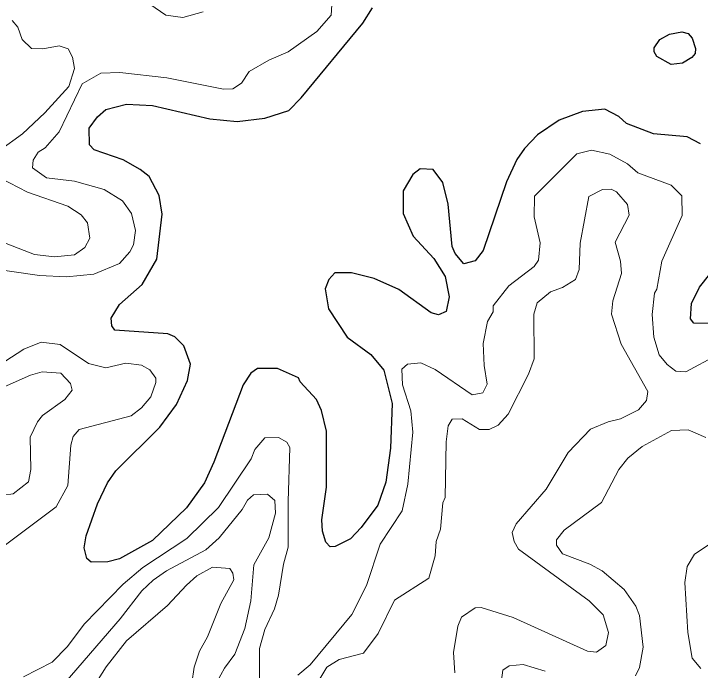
# Model space of a CAD drawing. Extents: x 763.2 to 816.8, y 7896.5 to 7952.7.
# Drawn here: x 785.2 to 787.556, y 7936.816 to 7939.07 of the extents above; entities that cross this region are included whole.
import ezdxf

# ---------------------------------------------------------------- set-up
doc = ezdxf.new("R2010")
doc.units = 0
doc.header["$LTSCALE"] = 0.064
doc.layers.add('1', color=7, linetype='Continuous', lineweight=25)
doc.layers.add('2', color=7, linetype='Continuous', lineweight=13)

msp = doc.modelspace()

# ---------------------------------------------------------------- linework, layer by layer
at = {"layer": '1'}
for points in [[(786.6402, 7938.5351), (786.5951, 7938.537), (786.5694, 7938.5176), (786.5368, 7938.4624), (786.5365, 7938.3843), (786.5711, 7938.3059), (786.642, 7938.2295), (786.6808, 7938.1676), (786.6942, 7938.0982), (786.6839, 7938.0479), (786.658, 7938.0365), (786.6325, 7938.0427), (786.5216, 7938.1232), (786.4371, 7938.1612), (786.3597, 7938.1805), (786.3028, 7938.1801), (786.2818, 7938.1576), (786.2688, 7938.1249), (786.2801, 7938.0568), (786.345, 7937.96), (786.4262, 7937.8997), (786.4708, 7937.8463), (786.4984, 7937.7313), (786.4936, 7937.5786), (786.4774, 7937.4617), (786.4496, 7937.3829), (786.3929, 7937.3059), (786.3555, 7937.2672), (786.3039, 7937.2412), (786.2863, 7937.2396), (786.2715, 7937.2554), (786.2604, 7937.2934), (786.2572, 7937.3328), (786.2734, 7937.4445), (786.2731, 7937.6368), (786.2567, 7937.7082), (786.2395, 7937.7451), (786.1833, 7937.8061), (786.1775, 7937.8194), (786.1058, 7937.8518), (786.0365, 7937.852), (786.0139, 7937.8355), (785.9872, 7937.7955), (785.8873, 7937.53), (785.8549, 7937.4593), (785.7935, 7937.3739), (785.6768, 7937.2617), (785.5635, 7937.198), (785.5234, 7937.1882), (785.4657, 7937.1867), (785.4518, 7937.1995), (785.4421, 7937.2367), (785.4487, 7937.2777), (785.4873, 7937.387), (785.5216, 7937.4593), (785.5509, 7937.501), (785.7015, 7937.65), (785.7589, 7937.7288), (785.7962, 7937.8109), (785.8064, 7937.8672), (785.7844, 7937.9296), (785.7527, 7937.9611), (785.7293, 7937.9706), (785.5472, 7937.9838), (785.5365, 7937.9989), (785.5342, 7938.0249), (785.5638, 7938.0721), (785.6411, 7938.1403), (785.6917, 7938.2277), (785.7097, 7938.3821), (785.6993, 7938.4453), (785.6651, 7938.5107), (785.6346, 7938.5354), (785.5757, 7938.5683), (785.4769, 7938.6024), (785.4607, 7938.6203), (785.4587, 7938.6768), (785.4875, 7938.7158), (785.5163, 7938.7415), (785.5873, 7938.7593), (785.677, 7938.7546), (785.8729, 7938.7089), (785.9671, 7938.7002), (786.0624, 7938.7115), (786.1439, 7938.7376), (786.1867, 7938.7815), (786.3983, 7939.0371), (786.4311, 7939.0904)], [(787.5569, 7938.623), (787.5107, 7938.6474), (787.3952, 7938.6574), (787.3029, 7938.6933), (787.2769, 7938.7169), (787.2292, 7938.7427), (787.1519, 7938.7348), (787.0723, 7938.705), (786.9978, 7938.6539), (786.9527, 7938.607), (786.9264, 7938.5693), (786.8915, 7938.493), (786.8108, 7938.2565), (786.7833, 7938.221), (786.7453, 7938.2108)], [(786.7453, 7938.2108), (786.7151, 7938.2467), (786.7043, 7938.2704), (786.691, 7938.4166), (786.6723, 7938.4903), (786.6402, 7938.5351)], [(787.5856, 7938.0068), (787.5337, 7938.0072), (787.5226, 7938.022), (787.5259, 7938.0756), (787.5539, 7938.1311), (787.6288, 7938.2262)]]:
    msp.add_lwpolyline(points, dxfattribs=at)
msp.add_lwpolyline([(787.4507, 7938.9993), (787.4929, 7939.0073), (787.5144, 7939.0022), (787.5289, 7938.9859), (787.5403, 7938.9507), (787.5388, 7938.9328), (787.5277, 7938.9193), (787.4954, 7938.9006), (787.4569, 7938.8959), (787.4071, 7938.9227), (787.3978, 7938.9385), (787.398, 7938.9531), (787.4176, 7938.9813)], close=True, dxfattribs=at)
at = {"layer": '2'}
for points in [[(785.8502, 7939.0768), (785.7804, 7939.0568), (785.7222, 7939.0651), (785.5544, 7939.1815)], [(784.9482, 7938.2201), (785.2893, 7938.1711), (785.382, 7938.1661), (785.4755, 7938.1761), (785.5638, 7938.2129), (785.5993, 7938.2527), (785.6116, 7938.2769), (785.6177, 7938.3254), (785.6048, 7938.3839), (785.574, 7938.428), (785.5102, 7938.467), (785.409, 7938.4945), (785.3132, 7938.506), (785.2648, 7938.5404), (785.2676, 7938.5674), (785.2839, 7938.5942), (785.3081, 7938.6092), (785.3568, 7938.6646), (785.4355, 7938.8297), (785.4992, 7938.8658), (785.5642, 7938.8677), (785.726, 7938.8494), (785.9204, 7938.8106), (785.9528, 7938.8121), (785.9819, 7938.831), (786.0088, 7938.8721), (786.0753, 7938.91), (786.1426, 7938.9388), (786.2406, 7939.0091), (786.2891, 7939.0655), (786.2914, 7939.1003)], [(785.15, 7938.6001), (785.2303, 7938.6578), (785.3067, 7938.7293), (785.3892, 7938.8201), (785.4089, 7938.8824), (785.4023, 7938.9204), (785.3874, 7938.9492), (785.3558, 7938.9596), (785.2997, 7938.9491), (785.261, 7938.9503), (785.2292, 7938.9816), (785.2142, 7939.0234), (785.1949, 7939.0472)], [(787.6133, 7937.8974), (787.5068, 7937.8409), (787.4724, 7937.8429), (787.4427, 7937.8661), (787.4147, 7937.8989), (787.3972, 7937.9596), (787.3911, 7938.0376), (787.3986, 7938.1102), (787.4073, 7938.1242), (787.4242, 7938.2209), (787.4943, 7938.3774), (787.4925, 7938.4452), (787.456, 7938.4815), (787.3424, 7938.524), (787.3066, 7938.5542), (787.2464, 7938.5883), (787.1828, 7938.6016), (787.1321, 7938.5885), (786.9869, 7938.4435), (786.9868, 7938.3721), (787.0064, 7938.2834), (787.0016, 7938.2243), (786.9864, 7938.2022), (786.8992, 7938.136), (786.8458, 7938.0669), (786.845, 7938.0466), (786.8258, 7938.0129), (786.8111, 7937.9377), (786.8142, 7937.8628), (786.8255, 7937.7978), (786.8102, 7937.7679), (786.7734, 7937.762), (786.6465, 7937.8488), (786.5971, 7937.8713), (786.5512, 7937.8672), (786.5318, 7937.8499), (786.5339, 7937.7957), (786.5628, 7937.707), (786.5694, 7937.6329), (786.5528, 7937.4551), (786.5333, 7937.363), (786.4583, 7937.2487), (786.4105, 7937.1068), (786.361, 7937.008), (786.2176, 7936.8349), (786.1753, 7936.7995)], [(785.0614, 7938.3241), (785.2717, 7938.2431), (785.3401, 7938.2351), (785.4084, 7938.2418), (785.4446, 7938.2674), (785.4616, 7938.2989), (785.4533, 7938.3516), (785.4323, 7938.379), (785.3866, 7938.4088), (785.2481, 7938.4569), (785.1555, 7938.5054)], [(786.7139, 7936.8069), (786.7091, 7936.8766), (786.7239, 7936.9679), (786.737, 7936.9984), (786.784, 7937.0299), (786.8041, 7937.0318), (786.9144, 7936.9975), (787.169, 7936.8821), (787.1999, 7936.878), (787.2327, 7936.9006), (787.2412, 7936.9453), (787.2225, 7937.0064), (787.1747, 7937.0546), (786.932, 7937.2316), (786.9173, 7937.2586), (786.9113, 7937.2887), (786.9248, 7937.3182), (787.0274, 7937.4374), (787.1033, 7937.5632), (787.1799, 7937.6434), (787.24, 7937.6694), (787.2825, 7937.6796), (787.3444, 7937.7105), (787.3715, 7937.7424), (787.3761, 7937.7732), (787.2852, 7937.9357), (787.2516, 7938.0388), (787.2558, 7938.0838), (787.2857, 7938.1782), (787.2824, 7938.2202), (787.2647, 7938.2859), (787.3118, 7938.3786), (787.306, 7938.4155), (787.2687, 7938.4585), (787.2507, 7938.4681), (787.2203, 7938.4666), (787.174, 7938.4427), (787.1446, 7938.282), (787.1411, 7938.1915)], [(787.1411, 7938.1915), (787.1281, 7938.157), (787.0834, 7938.1305), (787.0427, 7938.1149), (786.996, 7938.0772), (786.9852, 7938.0387)], [(786.9852, 7938.0387), (786.9866, 7937.8857), (786.967, 7937.8324), (786.8971, 7937.6956), (786.8624, 7937.6572), (786.8321, 7937.642), (786.799, 7937.6426), (786.7387, 7937.6795), (786.7043, 7937.6776), (786.6912, 7937.6546), (786.6844, 7937.6005), (786.681, 7937.4093), (786.6728, 7937.3911), (786.6645, 7937.3), (786.6501, 7937.2579), (786.646, 7937.2086), (786.625, 7937.1325), (786.5067, 7937.0562), (786.4509, 7936.9417), (786.4009, 7936.8752), (786.3176, 7936.8533), (786.2752, 7936.8263), (786.2282, 7936.7491)], [(785.0891, 7937.1852), (785.3463, 7937.3772), (785.3857, 7937.4504), (785.396, 7937.5884), (785.4041, 7937.618), (785.4251, 7937.642), (785.6036, 7937.6899), (785.6386, 7937.7169), (785.6703, 7937.7546), (785.6884, 7937.8035), (785.6882, 7937.8184), (785.6679, 7937.8474), (785.6383, 7937.8637), (785.5856, 7937.8702), (785.517, 7937.854), (785.4574, 7937.8693), (785.3603, 7937.9338), (785.2941, 7937.9423), (785.2354, 7937.9182), (784.9963, 7937.764)], [(785.4006, 7937.7777), (785.3955, 7937.8009), (785.3623, 7937.8356), (785.298, 7937.8405), (785.2578, 7937.829), (785.1461, 7937.7797)], [(785.2593, 7937.5055), (785.2565, 7937.6167), (785.2818, 7937.6693), (785.299, 7937.691), (785.3758, 7937.7452), (785.4006, 7937.7777)], [(787.3334, 7936.7971), (787.3482, 7936.8258), (787.3597, 7936.8957), (787.3482, 7937.004), (787.3347, 7937.0365), (787.2952, 7937.0934), (787.2201, 7937.1569), (787.1776, 7937.1804), (787.0834, 7937.2153), (787.0624, 7937.2456), (787.0628, 7937.2639), (787.0889, 7937.2968), (787.2168, 7937.392), (787.2763, 7937.5049), (787.3078, 7937.5436), (787.3566, 7937.5841), (787.458, 7937.6386), (787.5145, 7937.6418), (787.5751, 7937.6154)], [(786.0434, 7936.7756), (786.0437, 7936.8905), (786.0624, 7936.9557), (786.0957, 7937.0265), (786.1093, 7937.0738), (786.1259, 7937.1797), (786.1419, 7937.2381), (786.1422, 7937.3959), (786.1482, 7937.5805), (786.1381, 7937.5992), (786.1084, 7937.6154), (786.0625, 7937.614), (786.0272, 7937.5741), (786.0153, 7937.5415), (785.9032, 7937.375), (785.7939, 7937.2686), (785.6433, 7937.1689), (785.5762, 7937.112), (785.442, 7936.9745), (785.385, 7936.8978), (785.3328, 7936.8443), (785.2342, 7936.7934)], [(784.4031, 7936.733), (784.4315, 7936.8733), (784.4596, 7936.9447), (784.4895, 7936.9661), (784.5529, 7936.984), (784.6848, 7936.9794), (784.7293, 7936.9838), (784.7547, 7937.0134), (784.7696, 7937.0599), (784.7781, 7937.1421), (784.7913, 7937.1697), (784.8234, 7937.1845), (784.8455, 7937.1864), (784.9379, 7937.1734), (784.9917, 7937.2004), (785.0249, 7937.2553), (785.0411, 7937.3328), (785.0545, 7937.362), (785.0723, 7937.3803), (785.131, 7937.412), (785.1986, 7937.4217), (785.2507, 7937.4624), (785.2593, 7937.5055)], [(785.8857, 7936.7543), (785.9231, 7936.8227), (785.9589, 7936.8712), (785.9933, 7936.9589), (786.0138, 7937.0541), (786.0239, 7937.1783), (786.0762, 7937.2702), (786.0992, 7937.3551), (786.096, 7937.3992), (786.0717, 7937.4211), (786.0229, 7937.4182), (786.0027, 7937.4003), (785.9841, 7937.3674), (785.9056, 7937.2709), (785.8593, 7937.2293), (785.7247, 7937.1569), (785.6787, 7937.1257), (785.6403, 7937.089), (785.5658, 7936.9931), (785.232, 7936.6053)], [(787.6172, 7937.2682), (787.5366, 7937.2147), (787.5112, 7937.1727), (787.5028, 7937.1177), (787.5131, 7936.9456), (787.5284, 7936.8574), (787.5586, 7936.8218)], [(785.4189, 7936.6722), (785.518, 7936.8272), (785.5872, 7936.9174), (785.7278, 7937.0387), (785.7928, 7937.1084), (785.8288, 7937.1404), (785.8825, 7937.1698), (785.9421, 7937.1655), (785.9526, 7937.1493), (785.956, 7937.1259), (785.9112, 7937.045), (785.8656, 7936.9312), (785.8378, 7936.8819), (785.8193, 7936.8265), (785.8118, 7936.7714)], [(786.8703, 7936.7565), (786.8787, 7936.8165), (786.9009, 7936.8312), (786.9488, 7936.8362), (787.0235, 7936.8132)]]:
    msp.add_lwpolyline(points, dxfattribs=at)

doc.saveas('drawing.dxf')
